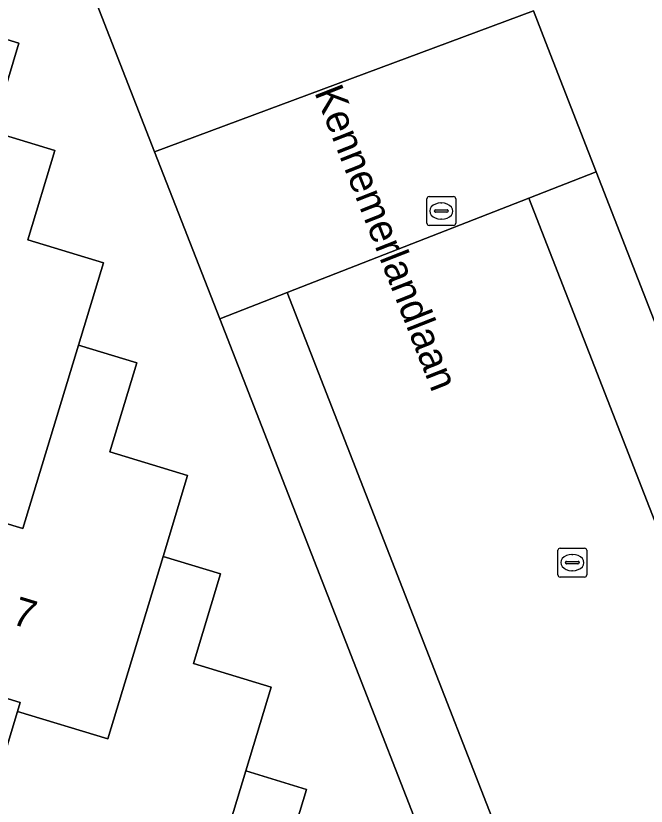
# Model space of a CAD drawing. Extents: x 159680 to 160786, y 387323 to 388340.
# Drawn here: x 160101.92 to 160123.79, y 387462.98 to 387490.39 of the extents above; entities that cross this region are included whole.
import ezdxf

# ---------------------------------------------------------------- set-up
doc = ezdxf.new("R2010")
doc.units = 0
for name, color, linetype in [('IMGEO_Erf', 7, 'Continuous'), ('IMGEO_Kolk', 7, 'Continuous'), ('IMGEO_Openbare_ruimte_label', 7, 'Continuous'), ('IMGEO_Pand', 7, 'Continuous'), ('IMGEO_Pand_nummerreeks', 7, 'Continuous'), ('IMGEO_Parkeervlak_open', 7, 'Continuous'), ('IMGEO_Rijbaan_lokaal_open', 7, 'Continuous'), ('IMGEO_Voetpad_open', 7, 'Continuous')]:
    doc.layers.add(name, color=color, linetype=linetype)

msp = doc.modelspace()

# ---------------------------------------------------------------- linework, layer by layer
at = {"layer": 'IMGEO_Erf'}
for points in [[(160122.048, 387446.454), (160120.743, 387449.796), (160108.997, 387479.881), (160106.734, 387485.676), (160101.142, 387500), (160100.877, 387500.679)], [(160119.877, 387490.561), (160120.297, 387489.486), (160122.056, 387484.978), (160133.798, 387454.894)], [(160099.485, 387490.218), (160102.032, 387489.446), (160101.105, 387486.379), (160103.28, 387485.721), (160102.341, 387482.622), (160104.961, 387481.827), (160104.094, 387478.968), (160106.118, 387478.354), (160105.181, 387475.264), (160107.881, 387474.446), (160107.03, 387471.638), (160109.026, 387471.033), (160108.083, 387467.923), (160110.781, 387467.105), (160109.9, 387464.199), (160112.006, 387463.561), (160111.035, 387460.358)], [(160100.253, 387460.576), (160101.977, 387466.263), (160102.072, 387466.576), (160097.33, 387468.013)]]:
    msp.add_lwpolyline(points, dxfattribs=at)
at = {"layer": 'IMGEO_Kolk'}
for p, q in [((160116.184, 387483.193), (160116.184, 387484.045)), ((160116.259, 387484.119), (160117.111, 387484.119)), ((160117.185, 387484.045), (160117.185, 387483.193)), ((160116.672, 387483.899), (160116.697, 387483.899)), ((160116.443, 387483.613), (160116.443, 387483.625)), ((160116.881, 387483.576), (160116.483, 387483.576)), ((160116.486, 387483.662), (160116.884, 387483.662)), ((160116.927, 387483.625), (160116.927, 387483.613)), ((160116.695, 387483.339), (160116.67, 387483.339)), ((160117.111, 387483.119), (160116.259, 387483.119)), ((160120.729, 387470.999), (160120.729, 387471.851)), ((160120.804, 387471.925), (160121.656, 387471.925)), ((160121.217, 387471.705), (160121.242, 387471.705)), ((160121.73, 387471.851), (160121.73, 387470.999)), ((160120.988, 387471.419), (160120.988, 387471.431)), ((160121.031, 387471.468), (160121.429, 387471.468)), ((160121.472, 387471.431), (160121.472, 387471.419)), ((160121.426, 387471.382), (160121.028, 387471.382)), ((160121.656, 387470.925), (160120.804, 387470.925)), ((160121.24, 387471.145), (160121.215, 387471.145))]:
    msp.add_line(p, q, dxfattribs=at)
for points in [[(160116.184, 387483.193), (160116.184, 387484.045)], [(160116.259, 387484.119), (160117.111, 387484.119)], [(160117.185, 387484.045), (160117.185, 387483.193)], [(160117.111, 387483.119), (160116.259, 387483.119)], [(160120.729, 387470.999), (160120.729, 387471.851)], [(160120.804, 387471.925), (160121.656, 387471.925)], [(160121.73, 387471.851), (160121.73, 387470.999)], [(160121.656, 387470.925), (160120.804, 387470.925)]]:
    msp.add_lwpolyline(points, dxfattribs=at)
for centre, radius, start, end in [((160116.261, 387484.043), 0.0765, 91.552, 178.448), ((160116.261, 387484.043), 0.0765, 91.552, 178.448), ((160117.109, 387484.043), 0.0765, 1.552, 88.448), ((160117.109, 387484.043), 0.0765, 1.552, 88.448), ((160116.483, 387483.622), 0.0403, 85.8775, 175.7526), ((160116.48, 387483.612), 0.0366, 178.938, 274.7102), ((160116.884, 387483.619), 0.043, 264.8664, 352.4533), ((160116.888, 387483.624), 0.0386, 1.7309, 96.639), ((160116.261, 387483.195), 0.0765, 181.552, 268.448), ((160116.261, 387483.195), 0.0765, 181.552, 268.448), ((160117.109, 387483.195), 0.0765, 271.552, 358.448), ((160117.109, 387483.195), 0.0765, 271.552, 358.448), ((160120.806, 387471.849), 0.0765, 91.552, 178.448), ((160120.806, 387471.849), 0.0765, 91.552, 178.448), ((160121.654, 387471.849), 0.0765, 1.552, 88.448), ((160121.654, 387471.849), 0.0765, 1.552, 88.448), ((160121.028, 387471.428), 0.0403, 85.8775, 175.7526), ((160121.433, 387471.43), 0.0386, 1.7309, 96.639), ((160121.025, 387471.418), 0.0366, 178.938, 274.7102), ((160121.429, 387471.425), 0.043, 264.8664, 352.4533), ((160120.806, 387471.001), 0.0765, 181.552, 268.448), ((160120.806, 387471.001), 0.0765, 181.552, 268.448), ((160121.654, 387471.001), 0.0765, 271.552, 358.448), ((160121.654, 387471.001), 0.0765, 271.552, 358.448)]:
    msp.add_arc(centre, radius, start, end, dxfattribs=at)
for centre, major_axis, ratio, start_param, end_param in [((160116.671, 387483.619), (-0.387, 0.002), 0.722429, 4.712389, 7.853982), ((160116.696, 387483.619), (-0.39, 0.002), 0.717154, 1.570796, 4.712389), ((160121.216, 387471.425), (-0.387, 0.002), 0.722429, 4.712389, 7.853982), ((160121.241, 387471.425), (-0.39, 0.002), 0.717154, 1.570796, 4.712389)]:
    msp.add_ellipse(centre, major_axis=major_axis, ratio=ratio, start_param=start_param, end_param=end_param, dxfattribs=at)
at = {"layer": 'IMGEO_Pand'}
for points in [[(160098.033, 387493.99), (160096.144, 387487.752), (160093.273, 387488.621), (160091.535, 387482.888), (160096.228, 387481.465), (160096.16, 387481.24), (160099.264, 387480.3), (160101.105, 387486.379), (160102.032, 387489.446), (160099.485, 387490.218), (160100.41, 387493.27)], [(160104.094, 387478.968), (160104.961, 387481.827), (160102.341, 387482.622), (160103.28, 387485.721), (160101.105, 387486.379), (160099.264, 387480.3), (160096.16, 387481.24), (160094.392, 387475.408), (160099.136, 387473.971), (160099.011, 387473.56), (160102.168, 387472.605)], [(160107.881, 387474.446), (160105.181, 387475.264), (160106.118, 387478.354), (160104.094, 387478.968), (160102.168, 387472.605), (160099.011, 387473.56), (160097.33, 387468.013), (160102.072, 387466.576), (160101.977, 387466.263), (160105.113, 387465.314), (160107.03, 387471.638)], [(160105.113, 387465.314), (160101.977, 387466.263), (160100.253, 387460.576), (160104.963, 387459.148), (160104.911, 387458.975), (160108.031, 387458.031), (160109.9, 387464.199), (160110.781, 387467.105), (160108.083, 387467.923), (160109.026, 387471.033), (160107.03, 387471.638)], [(160113.087, 387457.531), (160113.699, 387459.551), (160111.035, 387460.358), (160112.006, 387463.561), (160109.9, 387464.199), (160108.031, 387458.031), (160104.911, 387458.975), (160103.138, 387453.126), (160107.877, 387451.69), (160107.835, 387451.553), (160110.982, 387450.6), (160112.83, 387456.684)]]:
    msp.add_lwpolyline(points, close=True, dxfattribs=at)
at = {"layer": 'IMGEO_Parkeervlak_open'}
msp.add_lwpolyline([(160122.056, 387484.978), (160119.717, 387484.065), (160131.462, 387453.982), (160133.798, 387454.894)], close=True, dxfattribs=at)
at = {"layer": 'IMGEO_Rijbaan_lokaal_open'}
for points in [[(160119.717, 387484.065), (160111.333, 387480.793), (160123.079, 387450.708), (160131.462, 387453.982)], [(160111.333, 387480.793), (160108.997, 387479.881), (160120.743, 387449.796), (160123.079, 387450.708)]]:
    msp.add_lwpolyline(points, close=True, dxfattribs=at)
at = {"layer": 'IMGEO_Voetpad_open'}
msp.add_lwpolyline([(160099.091, 387505.597), (160100.877, 387500.679), (160101.142, 387500), (160106.734, 387485.676), (160119.877, 387490.561)], dxfattribs=at)
msp.add_lwpolyline([(160120.297, 387489.486), (160119.877, 387490.561), (160106.734, 387485.676), (160108.997, 387479.881), (160111.333, 387480.793), (160119.717, 387484.065), (160122.056, 387484.978)], close=True, dxfattribs=at)

# ---------------------------------------------------------------- texts
at = {"layer": 'IMGEO_Openbare_ruimte_label'}
msp.add_text('Kennemerlandlaan', height=1, rotation=291.4611, dxfattribs=at).set_placement((160112.271, 387487.742))
at = {"layer": 'IMGEO_Pand_nummerreeks'}
msp.add_text('7', height=1, rotation=343.1588, dxfattribs=at).set_placement((160101.737, 387469.309))

doc.saveas('drawing.dxf')
